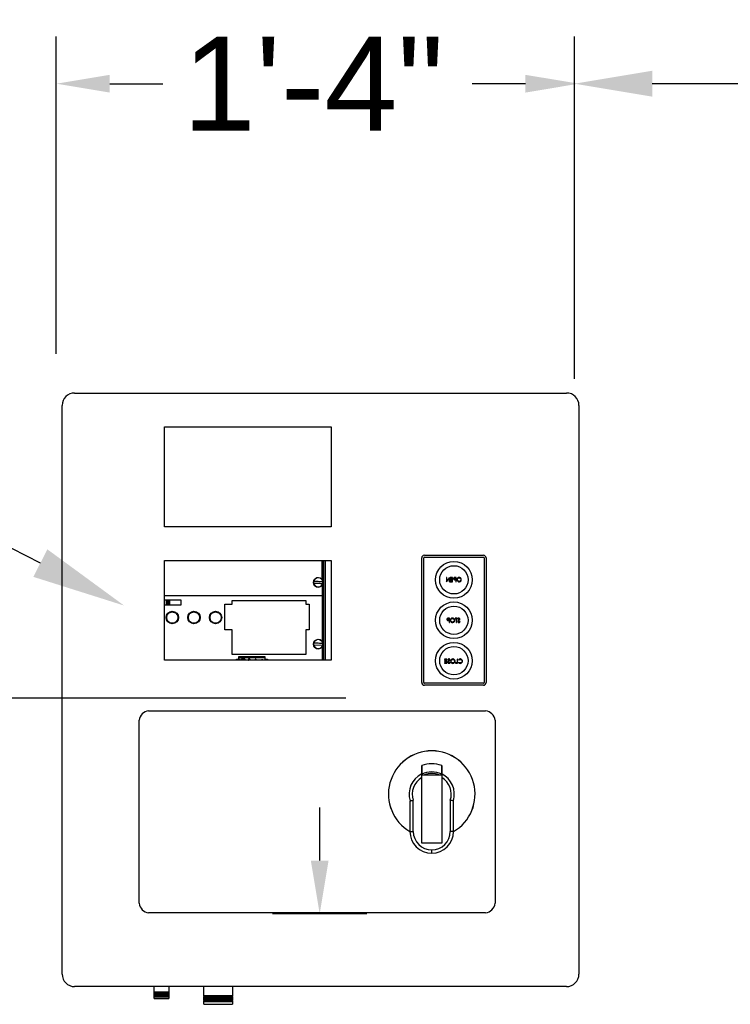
# Model space of a CAD drawing. Header units: inches. Extents: x 170 to 312, y 215 to 248.
# Tile 298 of 410: x 249.485 to 250.195, y 241.81 to 242.793. Entities that reach past the tile are written whole.
import ezdxf
from ezdxf import colors
from ezdxf.entities.mleader import LeaderData, LeaderLine
from ezdxf.math import Vec2, Vec3

# ---------------------------------------------------------------- set-up
doc = ezdxf.new("R2010")
doc.units = ezdxf.units.IN
doc.header["$LTSCALE"] = 0.25
doc.header["$MEASUREMENT"] = 0
doc.layers.add('ANNOTATIONS', color=1, linetype='Continuous')
doc.layers.add('MOTOR LH', color=7, linetype='Continuous')
doc.styles.add('ARIAL', font='arial.ttf', dxfattribs={"height": 0.09375})

msp = doc.modelspace()

# ---------------------------------------------------------------- linework, layer by layer
at = {"layer": 'ANNOTATIONS'}
for p, q in [((249.52185, 242.45977), (249.52185, 242.77646)), ((250.0391, 242.43465), (250.0391, 242.77646)), ((249.57529, 242.72933), (249.62843, 242.72933)), ((249.99019, 242.72933), (249.93705, 242.72933)), ((250.34881, 242.72933), (250.11677, 242.72933)), ((249.811, 242.11613), (248.76005, 242.11613)), ((249.78484, 241.95387), (249.78484, 242.00701)), ((249.83198, 241.90073), (249.73771, 241.90073))]:
    msp.add_line(p, q, dxfattribs=at)
for points in [[(249.57529, 242.73818), (249.57529, 242.72047), (249.52215, 242.72933)], [(249.99019, 242.73818), (249.99019, 242.72047), (250.04333, 242.72933)], [(250.11677, 242.71638), (250.11677, 242.74227), (250.0391, 242.72933)], [(249.7937, 241.95387), (249.77599, 241.95387), (249.78484, 241.90073)]]:
    msp.add_solid(points, dxfattribs=at)
at = {"layer": 'MOTOR LH'}
for p, q in [((249.54022, 242.42059), (250.03115, 242.42059)), ((249.52774, 241.84052), (249.52774, 242.40811)), ((250.04363, 242.40811), (250.04363, 241.84052)), ((249.6298, 242.28707), (249.6298, 242.38688)), ((249.6298, 242.38688), (249.79616, 242.38688)), ((249.79616, 242.38688), (249.79616, 242.28707)), ((249.79616, 242.28707), (249.6298, 242.28707)), ((249.6298, 242.15379), (249.6298, 242.25335)), ((249.6298, 242.25335), (249.79616, 242.25335)), ((249.78731, 242.2343), (249.78731, 242.25335)), ((249.78737, 242.25335), (249.78737, 242.2342)), ((249.78803, 242.23278), (249.78803, 242.25335)), ((249.78842, 242.15379), (249.78842, 242.25335)), ((249.78881, 242.15379), (249.78881, 242.25335)), ((249.79065, 242.15379), (249.79065, 242.25335)), ((249.79616, 242.25335), (249.79616, 242.15379)), ((249.88668, 242.13151), (249.88668, 242.25595)), ((249.88867, 242.13151), (249.88867, 242.25595)), ((249.8893, 242.25857), (249.94824, 242.25857)), ((249.8893, 242.25658), (249.94824, 242.25658)), ((249.94887, 242.25595), (249.94887, 242.13151)), ((249.95086, 242.25595), (249.95086, 242.13151)), ((249.91127, 242.2364), (249.91127, 242.23224)), ((249.91164, 242.2364), (249.91127, 242.2364)), ((249.91127, 242.23224), (249.91135, 242.23224)), ((249.91135, 242.23224), (249.91409, 242.2355)), ((249.91164, 242.23312), (249.91164, 242.2364)), ((249.91439, 242.2364), (249.91164, 242.23312)), ((249.91409, 242.2355), (249.91409, 242.23224)), ((249.91409, 242.23224), (249.91447, 242.23224)), ((249.91447, 242.2364), (249.91439, 242.2364)), ((249.91447, 242.23224), (249.91447, 242.2364)), ((249.91521, 242.2364), (249.91521, 242.23597)), ((249.91756, 242.2364), (249.91521, 242.2364)), ((249.91521, 242.23597), (249.91719, 242.23597)), ((249.91521, 242.23469), (249.91521, 242.23426)), ((249.91719, 242.23469), (249.91521, 242.23469)), ((249.91521, 242.23426), (249.91719, 242.23426)), ((249.91521, 242.23266), (249.91521, 242.23224)), ((249.91719, 242.23266), (249.91521, 242.23266)), ((249.91521, 242.23224), (249.91756, 242.23224)), ((249.91719, 242.23597), (249.91719, 242.23469)), ((249.91719, 242.23426), (249.91719, 242.23266)), ((249.91756, 242.23224), (249.91756, 242.2364)), ((249.91984, 242.23597), (249.9206, 242.23597)), ((249.9206, 242.23458), (249.91987, 242.23457)), ((249.92097, 242.2364), (249.92016, 242.2364)), ((249.9203, 242.23416), (249.9206, 242.23416)), ((249.9206, 242.23597), (249.9206, 242.23458)), ((249.9206, 242.23416), (249.9206, 242.23224)), ((249.9206, 242.23224), (249.92097, 242.23224)), ((249.92097, 242.23224), (249.92097, 242.2364)), ((249.78731, 242.2287), (249.78731, 242.17273)), ((249.78737, 242.2288), (249.78737, 242.17264)), ((249.78803, 242.17122), (249.78803, 242.23021)), ((249.6298, 242.2184), (249.78731, 242.2184)), ((249.6298, 242.21408), (249.64632, 242.21408)), ((249.63169, 242.21408), (249.63169, 242.20884)), ((249.63221, 242.21408), (249.63221, 242.20884)), ((249.63318, 242.20884), (249.63318, 242.21408)), ((249.63334, 242.21408), (249.63334, 242.20884)), ((249.63371, 242.20884), (249.63371, 242.21408)), ((249.63386, 242.21408), (249.63386, 242.20884)), ((249.63483, 242.20884), (249.63483, 242.21408)), ((249.63535, 242.20884), (249.63535, 242.21408)), ((249.64632, 242.21408), (249.64632, 242.20884)), ((249.69758, 242.21334), (249.77093, 242.21334)), ((249.69758, 242.20989), (249.69758, 242.21334)), ((249.77093, 242.21334), (249.77093, 242.20989)), ((249.64632, 242.20884), (249.6298, 242.20884)), ((249.69002, 242.18434), (249.69002, 242.20989)), ((249.69002, 242.20989), (249.69758, 242.20989)), ((249.77093, 242.20989), (249.77431, 242.20989)), ((249.77431, 242.20989), (249.77431, 242.18434)), ((249.9132, 242.19533), (249.91396, 242.19533)), ((249.91396, 242.19394), (249.91323, 242.19394)), ((249.91433, 242.19576), (249.91352, 242.19576)), ((249.91366, 242.19352), (249.91396, 242.19352)), ((249.91396, 242.19533), (249.91396, 242.19394)), ((249.91396, 242.19352), (249.91396, 242.1916)), ((249.91433, 242.1916), (249.91433, 242.19576)), ((249.91998, 242.19576), (249.91998, 242.19533)), ((249.92217, 242.19576), (249.91998, 242.19576)), ((249.91998, 242.19533), (249.92089, 242.19533)), ((249.92089, 242.19533), (249.92089, 242.1916)), ((249.92126, 242.19533), (249.92217, 242.19533)), ((249.92126, 242.1916), (249.92126, 242.19533)), ((249.92217, 242.19533), (249.92217, 242.19576)), ((249.9226, 242.19516), (249.92293, 242.1949)), ((249.69758, 242.18434), (249.69002, 242.18434)), ((249.69758, 242.15964), (249.69758, 242.18434)), ((249.77431, 242.18434), (249.77093, 242.18434)), ((249.77093, 242.18434), (249.77093, 242.15964)), ((249.91396, 242.1916), (249.91433, 242.1916)), ((249.92089, 242.1916), (249.92126, 242.1916)), ((249.925, 242.1924), (249.92464, 242.19261)), ((249.77875, 242.16936), (249.78793, 242.16891)), ((249.78731, 242.16713), (249.78731, 242.15379)), ((249.78737, 242.16723), (249.78737, 242.15379)), ((249.78803, 242.15379), (249.78803, 242.16865)), ((249.79616, 242.15379), (249.6298, 242.15379)), ((249.77093, 242.15964), (249.69758, 242.15964)), ((249.77093, 242.15964), (249.69758, 242.15964)), ((249.70183, 242.15487), (249.70382, 242.15487)), ((249.70183, 242.15379), (249.70183, 242.15487)), ((249.70382, 242.15723), (249.70382, 242.15379)), ((249.73044, 242.15723), (249.70382, 242.15723)), ((249.70382, 242.15699), (249.73044, 242.15699)), ((249.70382, 242.1566), (249.73044, 242.1566)), ((249.70416, 242.15539), (249.70483, 242.15379)), ((249.70446, 242.15539), (249.70416, 242.15539)), ((249.70513, 242.15379), (249.70446, 242.15539)), ((249.70511, 242.15723), (249.70511, 242.15749)), ((249.70511, 242.15749), (249.72934, 242.15749)), ((249.70654, 242.15539), (249.70587, 242.15379)), ((249.70617, 242.15379), (249.70684, 242.15539)), ((249.70684, 242.15539), (249.70654, 242.15539)), ((249.71458, 242.15507), (249.71496, 242.15507)), ((249.71524, 242.15539), (249.71463, 242.15539)), ((249.71496, 242.15407), (249.71477, 242.15407)), ((249.71496, 242.15507), (249.71496, 242.15407)), ((249.71524, 242.15379), (249.71524, 242.15539)), ((249.72084, 242.15539), (249.7201, 242.15379)), ((249.72041, 242.15379), (249.72086, 242.15478)), ((249.72088, 242.15539), (249.72084, 242.15539)), ((249.72086, 242.15478), (249.72133, 242.15379)), ((249.72163, 242.15379), (249.72088, 242.15539)), ((249.72639, 242.15395), (249.72639, 242.15379)), ((249.72731, 242.15395), (249.72639, 242.15395)), ((249.72731, 242.15487), (249.72731, 242.15395)), ((249.72759, 242.15487), (249.72731, 242.15487)), ((249.72759, 242.15395), (249.72759, 242.15487)), ((249.72851, 242.15395), (249.72759, 242.15395)), ((249.72851, 242.15379), (249.72851, 242.15395)), ((249.72934, 242.15749), (249.72934, 242.15723)), ((249.73044, 242.15379), (249.73044, 242.15723)), ((249.73044, 242.15487), (249.73262, 242.15487)), ((249.73262, 242.15487), (249.73262, 242.15379)), ((249.7334, 242.15964), (249.7334, 242.15964)), ((249.73406, 242.15964), (249.73406, 242.15964)), ((249.7393, 242.15964), (249.7393, 242.15964)), ((249.73995, 242.15964), (249.73995, 242.15964)), ((249.76649, 242.15964), (249.76649, 242.15964)), ((249.767, 242.15964), (249.767, 242.15964)), ((249.76797, 242.15964), (249.76797, 242.15964)), ((249.76813, 242.15964), (249.76813, 242.15964)), ((249.7685, 242.15964), (249.7685, 242.15964)), ((249.76865, 242.15964), (249.76865, 242.15964)), ((249.76962, 242.15964), (249.76962, 242.15964)), ((249.77014, 242.15964), (249.77014, 242.15964)), ((249.90951, 242.15502), (249.90951, 242.15459)), ((249.91185, 242.15502), (249.90951, 242.15502)), ((249.90951, 242.15459), (249.91148, 242.15459)), ((249.91148, 242.15459), (249.91148, 242.15331)), ((249.91185, 242.15086), (249.91185, 242.15502)), ((249.91276, 242.15442), (249.9131, 242.15416)), ((249.92204, 242.15502), (249.92204, 242.15128)), ((249.92241, 242.15502), (249.92204, 242.15502)), ((249.92241, 242.15086), (249.92241, 242.15502)), ((249.92326, 242.15425), (249.92359, 242.154)), ((249.90951, 242.15331), (249.90951, 242.15288)), ((249.91148, 242.15331), (249.90951, 242.15331)), ((249.90951, 242.15288), (249.91148, 242.15288)), ((249.90951, 242.15128), (249.90951, 242.15086)), ((249.91148, 242.15128), (249.90951, 242.15128)), ((249.90951, 242.15086), (249.91185, 242.15086)), ((249.91148, 242.15288), (249.91148, 242.15128)), ((249.91516, 242.15166), (249.91481, 242.15187)), ((249.92044, 242.15128), (249.92044, 242.15086)), ((249.92204, 242.15128), (249.92044, 242.15128)), ((249.92044, 242.15086), (249.92241, 242.15086)), ((249.92359, 242.15187), (249.92326, 242.15162)), ((249.94824, 242.13089), (249.8893, 242.13089)), ((249.94824, 242.12889), (249.8893, 242.12889)), ((249.61403, 242.10335), (249.95042, 242.10335)), ((249.60455, 241.9112), (249.60455, 242.09387)), ((249.9599, 242.09387), (249.9599, 241.9112)), ((249.88669, 241.97121), (249.88669, 242.03952)), ((249.88669, 242.03952), (249.90666, 242.03952)), ((249.90666, 242.03952), (249.90666, 241.97121)), ((249.87491, 242.01281), (249.87491, 241.983)), ((249.87824, 241.983), (249.87824, 242.01402)), ((249.91513, 242.01402), (249.91513, 241.983)), ((249.91845, 241.983), (249.91845, 242.01281)), ((249.87491, 241.983), (249.87824, 241.983)), ((249.91845, 241.983), (249.91513, 241.983)), ((249.90666, 241.97121), (249.88669, 241.97121)), ((249.89667, 241.96122), (249.89668, 241.96455)), ((249.95042, 241.90172), (249.61403, 241.90172)), ((250.03115, 241.82804), (249.54022, 241.82804)), ((249.61944, 241.82238), (249.61977, 241.82258)), ((249.61977, 241.82219), (249.61944, 241.82238)), ((249.63474, 241.82238), (249.61944, 241.82238)), ((249.61944, 241.82172), (249.61977, 241.82191)), ((249.61977, 241.82153), (249.61944, 241.82172)), ((249.63474, 241.82172), (249.61944, 241.82172)), ((249.61944, 241.82105), (249.61977, 241.82125)), ((249.61977, 241.82086), (249.61944, 241.82105)), ((249.63474, 241.82105), (249.61944, 241.82105)), ((249.61944, 241.82039), (249.61977, 241.82058)), ((249.61977, 241.8202), (249.61944, 241.82039)), ((249.63474, 241.82039), (249.61944, 241.82039)), ((249.61944, 241.81972), (249.61977, 241.81991)), ((249.61977, 241.81953), (249.61944, 241.81972)), ((249.63474, 241.81972), (249.61944, 241.81972)), ((249.61944, 241.81906), (249.61977, 241.81925)), ((249.61977, 241.82258), (249.61977, 241.82804)), ((249.63441, 241.82258), (249.61977, 241.82258)), ((249.61977, 241.82191), (249.61977, 241.82219)), ((249.63441, 241.82219), (249.61977, 241.82219)), ((249.63441, 241.82191), (249.61977, 241.82191)), ((249.61977, 241.82125), (249.61977, 241.82153)), ((249.63441, 241.82153), (249.61977, 241.82153)), ((249.63441, 241.82125), (249.61977, 241.82125)), ((249.61977, 241.82058), (249.61977, 241.82086)), ((249.63441, 241.82086), (249.61977, 241.82086)), ((249.63441, 241.82058), (249.61977, 241.82058)), ((249.61977, 241.81991), (249.61977, 241.8202)), ((249.63441, 241.8202), (249.61977, 241.8202)), ((249.63441, 241.81991), (249.61977, 241.81991)), ((249.61977, 241.81925), (249.61977, 241.81953)), ((249.63441, 241.81953), (249.61977, 241.81953)), ((249.63441, 241.81925), (249.61977, 241.81925)), ((249.63441, 241.82804), (249.63441, 241.82258)), ((249.63441, 241.82258), (249.63474, 241.82238)), ((249.63474, 241.82238), (249.63441, 241.82219)), ((249.63441, 241.82219), (249.63441, 241.82191)), ((249.63441, 241.82191), (249.63474, 241.82172)), ((249.63474, 241.82172), (249.63441, 241.82153)), ((249.63441, 241.82153), (249.63441, 241.82125)), ((249.63441, 241.82125), (249.63474, 241.82105)), ((249.63474, 241.82105), (249.63441, 241.82086)), ((249.63441, 241.82086), (249.63441, 241.82058)), ((249.63441, 241.82058), (249.63474, 241.82039)), ((249.63474, 241.82039), (249.63441, 241.8202)), ((249.63441, 241.8202), (249.63441, 241.81991)), ((249.63441, 241.81991), (249.63474, 241.81972)), ((249.63474, 241.81972), (249.63441, 241.81953)), ((249.63441, 241.81953), (249.63441, 241.81925)), ((249.63441, 241.81925), (249.63474, 241.81906)), ((249.66911, 241.81892), (249.66911, 241.82804)), ((249.69773, 241.82804), (249.69773, 241.81892)), ((249.61977, 241.81886), (249.61944, 241.81906)), ((249.63474, 241.81906), (249.61944, 241.81906)), ((249.61944, 241.81839), (249.61977, 241.81858)), ((249.61977, 241.8182), (249.61944, 241.81839)), ((249.63474, 241.81839), (249.61944, 241.81839)), ((249.61944, 241.81773), (249.61977, 241.81792)), ((249.61977, 241.81753), (249.61944, 241.81773)), ((249.63474, 241.81773), (249.61944, 241.81773)), ((249.61977, 241.81858), (249.61977, 241.81886)), ((249.63441, 241.81886), (249.61977, 241.81886)), ((249.63441, 241.81858), (249.61977, 241.81858)), ((249.61977, 241.81792), (249.61977, 241.8182)), ((249.63441, 241.8182), (249.61977, 241.8182)), ((249.63441, 241.81792), (249.61977, 241.81792)), ((249.61977, 241.81606), (249.61977, 241.81753)), ((249.63441, 241.81753), (249.61977, 241.81753)), ((249.61977, 241.81606), (249.63441, 241.81606)), ((249.63474, 241.81906), (249.63441, 241.81886)), ((249.63441, 241.81886), (249.63441, 241.81858)), ((249.63441, 241.81858), (249.63474, 241.81839)), ((249.63474, 241.81839), (249.63441, 241.8182)), ((249.63441, 241.8182), (249.63441, 241.81792)), ((249.63441, 241.81792), (249.63474, 241.81773)), ((249.63474, 241.81773), (249.63441, 241.81753)), ((249.63441, 241.81753), (249.63441, 241.81606)), ((249.66878, 241.81872), (249.66911, 241.81892)), ((249.66911, 241.81853), (249.66878, 241.81872)), ((249.69806, 241.81872), (249.66878, 241.81872)), ((249.66878, 241.81789), (249.66911, 241.81808)), ((249.66911, 241.8177), (249.66878, 241.81789)), ((249.69806, 241.81789), (249.66878, 241.81789)), ((249.66878, 241.81706), (249.66911, 241.81725)), ((249.66911, 241.81687), (249.66878, 241.81706)), ((249.69806, 241.81706), (249.66878, 241.81706)), ((249.66878, 241.81623), (249.66911, 241.81642)), ((249.66911, 241.81604), (249.66878, 241.81623)), ((249.69806, 241.81623), (249.66878, 241.81623)), ((249.66878, 241.8154), (249.66911, 241.81559)), ((249.66911, 241.8152), (249.66878, 241.8154)), ((249.69806, 241.8154), (249.66878, 241.8154)), ((249.66878, 241.81457), (249.66911, 241.81476)), ((249.66911, 241.81437), (249.66878, 241.81457)), ((249.69806, 241.81457), (249.66878, 241.81457)), ((249.66878, 241.81373), (249.66911, 241.81393)), ((249.66911, 241.81354), (249.66878, 241.81373)), ((249.69806, 241.81373), (249.66878, 241.81373)), ((249.66878, 241.8129), (249.66911, 241.81309)), ((249.66911, 241.81271), (249.66878, 241.8129)), ((249.69806, 241.8129), (249.66878, 241.8129)), ((249.66911, 241.81892), (249.69773, 241.81892)), ((249.66911, 241.81808), (249.66911, 241.81853)), ((249.69773, 241.81853), (249.66911, 241.81853)), ((249.66911, 241.81808), (249.69773, 241.81808)), ((249.66911, 241.81725), (249.66911, 241.8177)), ((249.69773, 241.8177), (249.66911, 241.8177)), ((249.66911, 241.81725), (249.69773, 241.81725)), ((249.66911, 241.81642), (249.66911, 241.81687)), ((249.69773, 241.81687), (249.66911, 241.81687)), ((249.66911, 241.81642), (249.69773, 241.81642)), ((249.66911, 241.81559), (249.66911, 241.81604)), ((249.69773, 241.81604), (249.66911, 241.81604)), ((249.66911, 241.81559), (249.69773, 241.81559)), ((249.66911, 241.81476), (249.66911, 241.8152)), ((249.69773, 241.8152), (249.66911, 241.8152)), ((249.66911, 241.81476), (249.69773, 241.81476)), ((249.66911, 241.81393), (249.66911, 241.81437)), ((249.69773, 241.81437), (249.66911, 241.81437)), ((249.66911, 241.81393), (249.69773, 241.81393)), ((249.66911, 241.81309), (249.66911, 241.81354)), ((249.69773, 241.81354), (249.66911, 241.81354)), ((249.66911, 241.81309), (249.69773, 241.81309)), ((249.66911, 241.81041), (249.66911, 241.81271)), ((249.69773, 241.81271), (249.66911, 241.81271)), ((249.66911, 241.81041), (249.69773, 241.81041)), ((249.69773, 241.81892), (249.69806, 241.81872)), ((249.69806, 241.81872), (249.69773, 241.81853)), ((249.69773, 241.81853), (249.69773, 241.81808)), ((249.69773, 241.81808), (249.69806, 241.81789)), ((249.69806, 241.81789), (249.69773, 241.8177)), ((249.69773, 241.8177), (249.69773, 241.81725)), ((249.69773, 241.81725), (249.69806, 241.81706)), ((249.69806, 241.81706), (249.69773, 241.81687)), ((249.69773, 241.81687), (249.69773, 241.81642)), ((249.69773, 241.81642), (249.69806, 241.81623)), ((249.69806, 241.81623), (249.69773, 241.81604)), ((249.69773, 241.81604), (249.69773, 241.81559)), ((249.69773, 241.81559), (249.69806, 241.8154)), ((249.69806, 241.8154), (249.69773, 241.8152)), ((249.69773, 241.8152), (249.69773, 241.81476)), ((249.69773, 241.81476), (249.69806, 241.81457)), ((249.69806, 241.81457), (249.69773, 241.81437)), ((249.69773, 241.81437), (249.69773, 241.81393)), ((249.69773, 241.81393), (249.69806, 241.81373)), ((249.69806, 241.81373), (249.69773, 241.81354)), ((249.69773, 241.81354), (249.69773, 241.81309)), ((249.69773, 241.81309), (249.69806, 241.8129)), ((249.69806, 241.8129), (249.69773, 241.81271)), ((249.69773, 241.81271), (249.69773, 241.81041))]:
    msp.add_line(p, q, dxfattribs=at)
at = {"layer": 'MOTOR LH', "flags": 128}
for points in [[(249.78801, 242.23207), (249.78691, 242.23213), (249.78577, 242.23218), (249.7846, 242.23224), (249.78342, 242.2323), (249.78223, 242.23235), (249.78106, 242.23241), (249.77992, 242.23247), (249.77883, 242.23252)], [(249.77875, 242.23092), (249.77985, 242.23087), (249.78099, 242.23082), (249.78216, 242.23076), (249.78334, 242.2307), (249.78452, 242.23064), (249.78569, 242.23059), (249.78683, 242.23053), (249.78793, 242.23048)], [(249.78801, 242.17051), (249.78691, 242.17056), (249.78577, 242.17062), (249.7846, 242.17067), (249.78342, 242.17073), (249.78223, 242.17079), (249.78106, 242.17084), (249.77992, 242.1709), (249.77883, 242.17095)]]:
    msp.add_lwpolyline(points, dxfattribs=at)
at = {"layer": 'MOTOR LH'}
for centre, radius in [((249.91877, 242.2341), 0.0183), ((249.91877, 242.2341), 0.01414), ((249.78338, 242.2315), 0.00482), ((249.63771, 242.19646), 0.00622), ((249.65933, 242.19646), 0.00622), ((249.68094, 242.19646), 0.00622), ((249.91877, 242.19373), 0.0183), ((249.91877, 242.19373), 0.01414), ((249.78338, 242.16993), 0.00482), ((249.91877, 242.15337), 0.0183), ((249.91877, 242.15337), 0.01414)]:
    msp.add_circle(centre, radius, dxfattribs=at)
for centre, radius, start, end in [((249.54022, 242.40811), 0.01248, 90, 180), ((250.03115, 242.40811), 0.01248, 0, 90), ((249.8893, 242.25595), 0.00262, 90, 180), ((249.8893, 242.25595), 0.000624, 90, 180), ((249.94824, 242.25595), 0.00262, 0, 90), ((249.94824, 242.25595), 0.000624, 0, 90), ((249.78338, 242.2315), 0.00473, 167.49357, 186.95106), ((249.78338, 242.2315), 0.00466, 7.07983, 167.36481), ((249.78338, 242.2315), 0.00473, 347.49357, 6.95106), ((249.78338, 242.2315), 0.00466, 187.07983, 347.36481), ((249.78338, 242.16993), 0.00466, 7.07983, 167.36481), ((249.78338, 242.16993), 0.00473, 167.49357, 186.95106), ((249.78338, 242.16993), 0.00466, 187.07983, 347.36481), ((249.78338, 242.16993), 0.00473, 347.49357, 6.95106), ((249.8893, 242.13151), 0.00262, 180, 270), ((249.8893, 242.13151), 0.000624, 180, 270), ((249.94824, 242.13151), 0.000624, 270, 0), ((249.94824, 242.13151), 0.00262, 270, 0), ((249.61553, 242.09237), 0.01108, 97.7581, 172.2419), ((249.94892, 242.09237), 0.01108, 7.7581, 82.2419), ((249.89668, 242.02017), 0.04323, 300.24247, 239.75749), ((249.89668, 242.02017), 0.04322, 300.24804, 239.75194), ((249.89668, 242.02017), 0.03025, 70.7446, 109.279), ((249.89668, 242.02017), 0.02257, 116.2649, 197.09777), ((249.89668, 242.02017), 0.01944, 120.90941, 198.43237), ((249.89668, 242.02017), 0.02217, 63.25995, 116.77409), ((249.89668, 242.02017), 0.02061, 69.85267, 110.14733), ((249.89668, 242.02017), 0.02257, 342.90223, 63.76839), ((249.89668, 242.02017), 0.01944, 341.56763, 59.13097), ((249.89668, 241.983), 0.02178, 180, 269.97432), ((249.89668, 241.983), 0.01845, 180, 269.97432), ((249.89667, 241.983), 0.02178, 270, 0), ((249.89667, 241.983), 0.01845, 270.00463, 0), ((249.61553, 241.9127), 0.01108, 187.7581, 262.2419), ((249.94892, 241.9127), 0.01108, 277.7581, 352.2419), ((249.54022, 241.84052), 0.01248, 180, 270), ((250.03115, 241.84052), 0.01248, 270, 0)]:
    msp.add_arc(centre, radius, start, end, dxfattribs=at)
for points, knots in [([(249.91921, 242.23633), (249.91908, 242.23629), (249.91883, 242.2362), (249.91857, 242.23591), (249.91843, 242.2356), (249.91842, 242.23539), (249.91841, 242.23528)], [0, 0, 0, 0, 0.279707, 0.559375, 0.779503, 1, 1, 1, 1]), ([(249.91841, 242.23528), (249.91842, 242.23514), (249.91844, 242.23487), (249.91865, 242.23454), (249.91894, 242.23432), (249.91914, 242.23426), (249.91924, 242.23422)], [0, 0, 0, 0, 0.2801, 0.559328, 0.779458, 1, 1, 1, 1]), ([(249.91879, 242.23528), (249.91881, 242.2354), (249.91883, 242.23558), (249.91899, 242.23576), (249.91928, 242.23598), (249.91959, 242.23597), (249.91984, 242.23597)], [0, 0, 0, 0, 0.248963, 0.37473, 0.500379, 1, 1, 1, 1]), ([(249.91987, 242.23457), (249.91962, 242.23457), (249.9193, 242.23457), (249.91899, 242.23478), (249.91883, 242.23497), (249.91881, 242.23516), (249.91879, 242.23528)], [0, 0, 0, 0, 0.499719, 0.625348, 0.751078, 1, 1, 1, 1]), ([(249.92016, 242.2364), (249.91998, 242.2364), (249.91966, 242.2364), (249.91935, 242.23635), (249.91921, 242.23633)], [0, 0, 0, 0, 0.560312, 1, 1, 1, 1]), ([(249.91924, 242.23422), (249.91944, 242.2342), (249.91979, 242.23416), (249.92015, 242.23416), (249.9203, 242.23416)], [0, 0, 0, 0, 0.559697, 1, 1, 1, 1]), ([(249.92404, 242.2365), (249.92371, 242.23647), (249.92306, 242.2364), (249.92233, 242.23581), (249.92189, 242.23508), (249.92185, 242.23457), (249.92183, 242.23432)], [0, 0, 0, 0, 0.279766, 0.559356, 0.77957, 1, 1, 1, 1]), ([(249.92183, 242.23432), (249.92186, 242.23399), (249.92194, 242.23335), (249.92253, 242.23263), (249.92325, 242.23219), (249.92375, 242.23215), (249.92401, 242.23213)], [0, 0, 0, 0, 0.279632, 0.559342, 0.779597, 1, 1, 1, 1]), ([(249.9222, 242.23432), (249.92223, 242.23458), (249.9223, 242.23511), (249.9228, 242.23568), (249.9234, 242.23601), (249.92381, 242.23606), (249.92402, 242.23608)], [0, 0, 0, 0, 0.279463, 0.558871, 0.779515, 1, 1, 1, 1]), ([(249.92402, 242.23256), (249.92376, 242.23259), (249.92323, 242.23265), (249.92262, 242.2331), (249.92226, 242.23369), (249.92222, 242.23411), (249.9222, 242.23432)], [0, 0, 0, 0, 0.279831, 0.559389, 0.77965, 1, 1, 1, 1]), ([(249.92401, 242.23213), (249.92433, 242.23217), (249.92497, 242.23224), (249.92569, 242.23282), (249.92613, 242.23354), (249.92618, 242.23404), (249.9262, 242.2343)], [0, 0, 0, 0, 0.279663, 0.559353, 0.779636, 1, 1, 1, 1]), ([(249.92402, 242.23608), (249.92428, 242.23604), (249.92481, 242.23597), (249.92541, 242.23551), (249.92577, 242.23492), (249.92581, 242.23451), (249.92583, 242.2343)], [0, 0, 0, 0, 0.279627, 0.559351, 0.779632, 1, 1, 1, 1]), ([(249.92583, 242.2343), (249.92579, 242.23404), (249.92573, 242.23351), (249.92523, 242.23295), (249.92464, 242.23261), (249.92423, 242.23257), (249.92402, 242.23256)], [0, 0, 0, 0, 0.279417, 0.559078, 0.779478, 1, 1, 1, 1]), ([(249.9262, 242.2343), (249.92616, 242.23462), (249.92608, 242.23526), (249.92551, 242.23599), (249.9248, 242.23643), (249.92429, 242.23648), (249.92404, 242.2365)], [0, 0, 0, 0, 0.279731, 0.559326, 0.77968, 1, 1, 1, 1]), ([(249.63215, 242.19646), (249.63222, 242.19576), (249.63233, 242.19468), (249.63303, 242.19338), (249.63375, 242.19249), (249.63464, 242.19177), (249.63593, 242.1911), (249.63771, 242.19076), (249.63949, 242.1911), (249.64079, 242.19177), (249.64168, 242.19249), (249.6424, 242.19338), (249.64307, 242.19468), (249.64341, 242.19646), (249.64307, 242.19824), (249.6424, 242.19953), (249.64168, 242.20042), (249.64079, 242.20115), (249.63949, 242.20182), (249.63771, 242.20216), (249.63593, 242.20182), (249.63464, 242.20115), (249.63375, 242.20042), (249.63303, 242.19953), (249.63233, 242.19824), (249.63222, 242.19716), (249.63215, 242.19646)], [0, 0, 0, 0, 0.059864, 0.09209, 0.125, 0.15791, 0.190135, 0.25, 0.309864, 0.34209, 0.375, 0.407909, 0.440136, 0.5, 0.559864, 0.59209, 0.624999, 0.657909, 0.690136, 0.75, 0.809864, 0.84209, 0.875, 0.90791, 0.940135, 1, 1, 1, 1]), ([(249.65376, 242.19646), (249.65383, 242.19576), (249.65395, 242.19468), (249.65464, 242.19338), (249.65536, 242.19249), (249.65625, 242.19177), (249.65755, 242.1911), (249.65933, 242.19076), (249.6611, 242.1911), (249.6624, 242.19177), (249.66329, 242.19249), (249.66401, 242.19338), (249.66469, 242.19468), (249.66503, 242.19646), (249.66469, 242.19824), (249.66401, 242.19953), (249.66329, 242.20042), (249.6624, 242.20115), (249.6611, 242.20182), (249.65933, 242.20216), (249.65755, 242.20182), (249.65625, 242.20115), (249.65536, 242.20042), (249.65464, 242.19953), (249.65395, 242.19824), (249.65383, 242.19716), (249.65376, 242.19646)], [0, 0, 0, 0, 0.059864, 0.09209, 0.125, 0.15791, 0.190136, 0.25, 0.309864, 0.34209, 0.375, 0.40791, 0.440135, 0.5, 0.559864, 0.59209, 0.625, 0.65791, 0.690136, 0.75, 0.809864, 0.84209, 0.875, 0.90791, 0.940135, 1, 1, 1, 1]), ([(249.67537, 242.19646), (249.67545, 242.19576), (249.67556, 242.19468), (249.67626, 242.19338), (249.67697, 242.19249), (249.67787, 242.19177), (249.67916, 242.1911), (249.68094, 242.19076), (249.68272, 242.1911), (249.68401, 242.19177), (249.6849, 242.19249), (249.68563, 242.19338), (249.6863, 242.19468), (249.68664, 242.19646), (249.6863, 242.19824), (249.68563, 242.19953), (249.6849, 242.20042), (249.68401, 242.20115), (249.68272, 242.20182), (249.68094, 242.20216), (249.67916, 242.20182), (249.67787, 242.20115), (249.67697, 242.20042), (249.67626, 242.19953), (249.67556, 242.19824), (249.67545, 242.19716), (249.67537, 242.19646)], [0, 0, 0, 0, 0.059864, 0.09209, 0.125, 0.157909, 0.190136, 0.25, 0.309864, 0.34209, 0.375, 0.40791, 0.440135, 0.5, 0.559864, 0.59209, 0.625, 0.65791, 0.690135, 0.75, 0.809864, 0.84209, 0.875, 0.90791, 0.940135, 1, 1, 1, 1]), ([(249.91257, 242.19569), (249.91244, 242.19565), (249.91219, 242.19556), (249.91193, 242.19528), (249.91179, 242.19496), (249.91178, 242.19475), (249.91177, 242.19464)], [0, 0, 0, 0, 0.2797041, 0.5593845, 0.7795145, 1, 1, 1, 1]), ([(249.91177, 242.19464), (249.91178, 242.1945), (249.9118, 242.19423), (249.91201, 242.1939), (249.91229, 242.19368), (249.9125, 242.19362), (249.9126, 242.19359)], [0, 0, 0, 0, 0.280099, 0.559325, 0.779463, 1, 1, 1, 1]), ([(249.91215, 242.19464), (249.91216, 242.19476), (249.91219, 242.19494), (249.91235, 242.19513), (249.91264, 242.19534), (249.91295, 242.19533), (249.9132, 242.19533)], [0, 0, 0, 0, 0.2489749, 0.3747309, 0.5003825, 1, 1, 1, 1]), ([(249.91323, 242.19394), (249.91298, 242.19393), (249.91266, 242.19393), (249.91235, 242.19414), (249.91219, 242.19433), (249.91216, 242.19452), (249.91215, 242.19464)], [0, 0, 0, 0, 0.499724, 0.625347, 0.751089, 1, 1, 1, 1]), ([(249.91352, 242.19576), (249.91334, 242.19576), (249.91302, 242.19576), (249.91271, 242.19571), (249.91257, 242.19569)], [0, 0, 0, 0, 0.560314, 1, 1, 1, 1]), ([(249.9126, 242.19359), (249.9128, 242.19356), (249.91315, 242.19352), (249.91351, 242.19352), (249.91366, 242.19352)], [0, 0, 0, 0, 0.559694, 1, 1, 1, 1]), ([(249.9174, 242.19586), (249.91707, 242.19583), (249.91642, 242.19576), (249.91569, 242.19517), (249.91525, 242.19445), (249.91521, 242.19394), (249.91519, 242.19368)], [0, 0, 0, 0, 0.279768, 0.559357, 0.77957, 1, 1, 1, 1]), ([(249.91519, 242.19368), (249.91522, 242.19336), (249.91529, 242.19271), (249.91589, 242.192), (249.9166, 242.19156), (249.91711, 242.19151), (249.91736, 242.19149)], [0, 0, 0, 0, 0.279627, 0.559342, 0.779597, 1, 1, 1, 1]), ([(249.91556, 242.19368), (249.91559, 242.19394), (249.91565, 242.19447), (249.91616, 242.19505), (249.91676, 242.19538), (249.91717, 242.19542), (249.91738, 242.19544)], [0, 0, 0, 0, 0.27947, 0.55887, 0.779518, 1, 1, 1, 1]), ([(249.91738, 242.19192), (249.91712, 242.19195), (249.91659, 242.19201), (249.91598, 242.19246), (249.91562, 242.19306), (249.91558, 242.19347), (249.91556, 242.19368)], [0, 0, 0, 0, 0.279829, 0.559387, 0.779656, 1, 1, 1, 1]), ([(249.91736, 242.19149), (249.91769, 242.19153), (249.91833, 242.1916), (249.91905, 242.19219), (249.91949, 242.1929), (249.91954, 242.19341), (249.91956, 242.19366)], [0, 0, 0, 0, 0.279664, 0.559354, 0.779636, 1, 1, 1, 1]), ([(249.91738, 242.19544), (249.91764, 242.1954), (249.91817, 242.19534), (249.91877, 242.19487), (249.91913, 242.19428), (249.91917, 242.19387), (249.91918, 242.19366)], [0, 0, 0, 0, 0.279626, 0.559346, 0.779627, 1, 1, 1, 1]), ([(249.91918, 242.19366), (249.91915, 242.1934), (249.91909, 242.19287), (249.91859, 242.19231), (249.918, 242.19197), (249.91759, 242.19194), (249.91738, 242.19192)], [0, 0, 0, 0, 0.279412, 0.559074, 0.779476, 1, 1, 1, 1]), ([(249.91956, 242.19366), (249.91952, 242.19398), (249.91944, 242.19462), (249.91887, 242.19535), (249.91815, 242.19579), (249.91765, 242.19584), (249.9174, 242.19586)], [0, 0, 0, 0, 0.279731, 0.559325, 0.779681, 1, 1, 1, 1]), ([(249.92352, 242.19396), (249.92326, 242.19377), (249.9229, 242.1935), (249.92259, 242.193), (249.92256, 242.19274), (249.92254, 242.19262)], [0, 0, 0, 0, 0.560115, 0.780279, 1, 1, 1, 1]), ([(249.9237, 242.19586), (249.92358, 242.19585), (249.92332, 242.19583), (249.92292, 242.19558), (249.92272, 242.19532), (249.9226, 242.19516)], [0, 0, 0, 0, 0.279751, 0.559499, 1, 1, 1, 1]), ([(249.92292, 242.19262), (249.92293, 242.19271), (249.92295, 242.19285), (249.92303, 242.19298), (249.92307, 242.19303)], [0, 0, 0, 0, 0.558992, 1, 1, 1, 1]), ([(249.92293, 242.1949), (249.92305, 242.19505), (249.92322, 242.19526), (249.92352, 242.19542), (249.92367, 242.19543), (249.92375, 242.19544)], [0, 0, 0, 0, 0.559818, 0.77985, 1, 1, 1, 1]), ([(249.92307, 242.19303), (249.92319, 242.19317), (249.92342, 242.19341), (249.9237, 242.19361), (249.92382, 242.19369)], [0, 0, 0, 0, 0.559492, 1, 1, 1, 1]), ([(249.92408, 242.19437), (249.92398, 242.19429), (249.9238, 242.19415), (249.92361, 242.19402), (249.92352, 242.19396)], [0, 0, 0, 0, 0.559909, 1, 1, 1, 1]), ([(249.92473, 242.19489), (249.92471, 242.19504), (249.92468, 242.19534), (249.92439, 242.19566), (249.92405, 242.19583), (249.92382, 242.19585), (249.9237, 242.19586)], [0, 0, 0, 0, 0.279549, 0.558796, 0.779376, 1, 1, 1, 1]), ([(249.92375, 242.19544), (249.92383, 242.19543), (249.924, 242.19542), (249.9242, 242.19529), (249.92434, 242.19511), (249.92435, 242.19498), (249.92436, 242.19491)], [0, 0, 0, 0, 0.280272, 0.55993, 0.779919, 1, 1, 1, 1]), ([(249.92382, 242.19369), (249.92395, 242.19379), (249.92419, 242.19396), (249.9244, 242.19417), (249.9245, 242.19426)], [0, 0, 0, 0, 0.560405, 1, 1, 1, 1]), ([(249.92436, 242.19491), (249.92435, 242.19485), (249.92434, 242.19474), (249.92425, 242.19455), (249.92415, 242.19444), (249.92408, 242.19437)], [0, 0, 0, 0, 0.2799479, 0.5597749, 1, 1, 1, 1]), ([(249.9245, 242.19426), (249.92457, 242.19437), (249.9247, 242.19456), (249.92472, 242.19479), (249.92473, 242.19489)], [0, 0, 0, 0, 0.559837, 1, 1, 1, 1]), ([(249.92254, 242.19262), (249.92257, 242.19245), (249.92261, 242.19211), (249.92295, 242.19174), (249.92333, 242.19152), (249.9236, 242.1915), (249.92373, 242.19149)], [0, 0, 0, 0, 0.279183, 0.559084, 0.779443, 1, 1, 1, 1]), ([(249.92373, 242.19192), (249.92362, 242.19193), (249.9234, 242.19195), (249.92312, 242.19212), (249.92295, 242.19236), (249.92293, 242.19254), (249.92292, 242.19262)], [0, 0, 0, 0, 0.280273, 0.560145, 0.780153, 1, 1, 1, 1]), ([(249.92464, 242.19261), (249.92452, 242.19242), (249.92435, 242.19216), (249.924, 242.19195), (249.92382, 242.19193), (249.92373, 242.19192)], [0, 0, 0, 0, 0.559324, 0.779784, 1, 1, 1, 1]), ([(249.92373, 242.19149), (249.92389, 242.19151), (249.92419, 242.19154), (249.92467, 242.19185), (249.92487, 242.19219), (249.925, 242.1924)], [0, 0, 0, 0, 0.279879, 0.559662, 1, 1, 1, 1]), ([(249.7089, 242.15547), (249.70865, 242.15544), (249.70817, 242.15539), (249.70762, 242.15495), (249.70729, 242.1544), (249.70726, 242.15402), (249.70724, 242.15383)], [0, 0, 0, 0, 0.279769, 0.55936, 0.779572, 1, 1, 1, 1]), ([(249.70752, 242.15383), (249.70754, 242.15403), (249.70759, 242.15442), (249.70797, 242.15485), (249.70842, 242.1551), (249.70873, 242.15513), (249.70889, 242.15515)], [0, 0, 0, 0, 0.279464, 0.55887, 0.779513, 1, 1, 1, 1]), ([(249.70889, 242.15515), (249.70908, 242.15512), (249.70948, 242.15507), (249.70993, 242.15472), (249.7102, 242.15428), (249.71022, 242.15397), (249.71024, 242.15381)], [0, 0, 0, 0, 0.2796249, 0.5593497, 0.7796275, 1, 1, 1, 1]), ([(249.71052, 242.15381), (249.71049, 242.15405), (249.71043, 242.15453), (249.71001, 242.15508), (249.70947, 242.15541), (249.70909, 242.15545), (249.7089, 242.15547)], [0, 0, 0, 0, 0.2797299, 0.5593269, 0.7796812, 1, 1, 1, 1]), ([(249.71463, 242.15539), (249.7145, 242.15538), (249.71423, 242.15538), (249.71388, 242.15522), (249.71367, 242.15493), (249.71365, 242.15472), (249.71364, 242.15461)], [0, 0, 0, 0, 0.281315, 0.559924, 0.779932, 1, 1, 1, 1]), ([(249.71364, 242.15461), (249.71364, 242.15454), (249.71365, 242.15439), (249.71376, 242.15414), (249.71391, 242.15402), (249.714, 242.15395)], [0, 0, 0, 0, 0.280868, 0.561518, 1, 1, 1, 1]), ([(249.714, 242.15395), (249.7139, 242.15392), (249.71379, 242.15388), (249.71371, 242.1538), (249.71371, 242.15379)], [0, 0, 0, 0, 0.904682, 1, 1, 1, 1]), ([(249.71392, 242.15461), (249.71393, 242.15468), (249.71394, 242.1548), (249.71404, 242.15492), (249.71423, 242.15505), (249.71442, 242.15506), (249.71458, 242.15507)], [0, 0, 0, 0, 0.249288, 0.374924, 0.500647, 1, 1, 1, 1]), ([(249.71477, 242.15407), (249.71457, 242.15407), (249.71433, 242.15407), (249.71409, 242.15423), (249.71399, 242.15433), (249.71393, 242.15446), (249.71392, 242.15456), (249.71392, 242.15461)], [0, 0, 0, 0, 0.498612, 0.62401, 0.749404, 0.874738, 1, 1, 1, 1]), ([(249.91387, 242.15512), (249.91374, 242.15511), (249.91348, 242.15509), (249.91308, 242.15484), (249.91288, 242.15458), (249.91276, 242.15442)], [0, 0, 0, 0, 0.279748, 0.559503, 1, 1, 1, 1]), ([(249.9131, 242.15416), (249.91321, 242.15431), (249.91338, 242.15452), (249.91369, 242.15468), (249.91383, 242.15469), (249.91391, 242.1547)], [0, 0, 0, 0, 0.559819, 0.77985, 1, 1, 1, 1]), ([(249.91424, 242.15363), (249.91414, 242.15355), (249.91396, 242.15341), (249.91377, 242.15328), (249.91369, 242.15322)], [0, 0, 0, 0, 0.559898, 1, 1, 1, 1]), ([(249.91489, 242.15415), (249.91487, 242.1543), (249.91484, 242.1546), (249.91455, 242.15492), (249.91421, 242.15509), (249.91398, 242.15511), (249.91387, 242.15512)], [0, 0, 0, 0, 0.279554, 0.558801, 0.779377, 1, 1, 1, 1]), ([(249.91391, 242.1547), (249.91399, 242.15469), (249.91416, 242.15468), (249.91436, 242.15455), (249.9145, 242.15437), (249.91451, 242.15424), (249.91452, 242.15417)], [0, 0, 0, 0, 0.280276, 0.559933, 0.779921, 1, 1, 1, 1]), ([(249.91398, 242.15295), (249.91411, 242.15305), (249.91436, 242.15322), (249.91457, 242.15343), (249.91466, 242.15352)], [0, 0, 0, 0, 0.560415, 1, 1, 1, 1]), ([(249.91452, 242.15417), (249.91451, 242.15411), (249.9145, 242.154), (249.91441, 242.1538), (249.91431, 242.1537), (249.91424, 242.15363)], [0, 0, 0, 0, 0.279943, 0.559777, 1, 1, 1, 1]), ([(249.91466, 242.15352), (249.91473, 242.15363), (249.91486, 242.15382), (249.91488, 242.15405), (249.91489, 242.15415)], [0, 0, 0, 0, 0.559845, 1, 1, 1, 1]), ([(249.9178, 242.15512), (249.91747, 242.15509), (249.91682, 242.15502), (249.91609, 242.15443), (249.91565, 242.15371), (249.91561, 242.15319), (249.91558, 242.15294)], [0, 0, 0, 0, 0.279767, 0.559358, 0.779572, 1, 1, 1, 1]), ([(249.91596, 242.15294), (249.91599, 242.1532), (249.91605, 242.15373), (249.91656, 242.1543), (249.91716, 242.15464), (249.91757, 242.15468), (249.91778, 242.1547)], [0, 0, 0, 0, 0.27947, 0.558871, 0.779516, 1, 1, 1, 1]), ([(249.91778, 242.1547), (249.91804, 242.15466), (249.91857, 242.15459), (249.91917, 242.15413), (249.91953, 242.15354), (249.91957, 242.15313), (249.91958, 242.15292)], [0, 0, 0, 0, 0.279628, 0.55935, 0.779632, 1, 1, 1, 1]), ([(249.91996, 242.15292), (249.91992, 242.15324), (249.91984, 242.15388), (249.91927, 242.15461), (249.91855, 242.15505), (249.91805, 242.1551), (249.9178, 242.15512)], [0, 0, 0, 0, 0.27973, 0.559327, 0.77968, 1, 1, 1, 1]), ([(249.92508, 242.15512), (249.92468, 242.15508), (249.92396, 242.155), (249.92348, 242.15448), (249.92326, 242.15425)], [0, 0, 0, 0, 0.5595149, 1, 1, 1, 1]), ([(249.92359, 242.154), (249.92383, 242.15423), (249.92426, 242.15463), (249.92484, 242.15468), (249.9251, 242.1547)], [0, 0, 0, 0, 0.558427, 1, 1, 1, 1]), ([(249.92732, 242.15296), (249.92728, 242.15329), (249.9272, 242.15394), (249.92659, 242.15465), (249.92585, 242.15507), (249.92533, 242.1551), (249.92508, 242.15512)], [0, 0, 0, 0, 0.2795135, 0.5590797, 0.7793734, 1, 1, 1, 1]), ([(249.9251, 242.1547), (249.92537, 242.15467), (249.9259, 242.15461), (249.92652, 242.15415), (249.92689, 242.15356), (249.92692, 242.15314), (249.92694, 242.15293)], [0, 0, 0, 0, 0.2798556, 0.5595178, 0.779687, 1, 1, 1, 1]), ([(249.91369, 242.15322), (249.91342, 242.15303), (249.91306, 242.15276), (249.91275, 242.15226), (249.91272, 242.152), (249.91271, 242.15188)], [0, 0, 0, 0, 0.560115, 0.780284, 1, 1, 1, 1]), ([(249.91271, 242.15188), (249.91273, 242.15171), (249.91278, 242.15137), (249.91311, 242.151), (249.91349, 242.15078), (249.91376, 242.15076), (249.91389, 242.15075)], [0, 0, 0, 0, 0.279184, 0.559085, 0.779447, 1, 1, 1, 1]), ([(249.91308, 242.15188), (249.91309, 242.15197), (249.91311, 242.15211), (249.91319, 242.15224), (249.91323, 242.15229)], [0, 0, 0, 0, 0.55898, 1, 1, 1, 1]), ([(249.91389, 242.15118), (249.91378, 242.15119), (249.91356, 242.15121), (249.91329, 242.15138), (249.91311, 242.15162), (249.91309, 242.15179), (249.91308, 242.15188)], [0, 0, 0, 0, 0.280277, 0.560146, 0.780152, 1, 1, 1, 1]), ([(249.91323, 242.15229), (249.91336, 242.15243), (249.91359, 242.15267), (249.91386, 242.15287), (249.91398, 242.15295)], [0, 0, 0, 0, 0.559494, 1, 1, 1, 1]), ([(249.91481, 242.15187), (249.91468, 242.15168), (249.91451, 242.15142), (249.91416, 242.15121), (249.91398, 242.15119), (249.91389, 242.15118)], [0, 0, 0, 0, 0.559319, 0.779781, 1, 1, 1, 1]), ([(249.91389, 242.15075), (249.91405, 242.15077), (249.91436, 242.1508), (249.91483, 242.15111), (249.91503, 242.15145), (249.91516, 242.15166)], [0, 0, 0, 0, 0.27988, 0.559666, 1, 1, 1, 1]), ([(249.91558, 242.15294), (249.91562, 242.15262), (249.91569, 242.15197), (249.91629, 242.15126), (249.917, 242.15082), (249.91751, 242.15077), (249.91776, 242.15075)], [0, 0, 0, 0, 0.279631, 0.559344, 0.779598, 1, 1, 1, 1]), ([(249.91778, 242.15118), (249.91752, 242.15121), (249.91699, 242.15127), (249.91638, 242.15172), (249.91602, 242.15232), (249.91598, 242.15273), (249.91596, 242.15294)], [0, 0, 0, 0, 0.279829, 0.559387, 0.779653, 1, 1, 1, 1]), ([(249.91776, 242.15075), (249.91809, 242.15079), (249.91873, 242.15086), (249.91945, 242.15145), (249.91989, 242.15216), (249.91993, 242.15267), (249.91996, 242.15292)], [0, 0, 0, 0, 0.279664, 0.559353, 0.779636, 1, 1, 1, 1]), ([(249.91958, 242.15292), (249.91955, 242.15266), (249.91949, 242.15213), (249.91899, 242.15157), (249.9184, 242.15123), (249.91799, 242.15119), (249.91778, 242.15118)], [0, 0, 0, 0, 0.279417, 0.559078, 0.779477, 1, 1, 1, 1]), ([(249.92326, 242.15162), (249.92339, 242.15148), (249.92365, 242.15118), (249.92426, 242.15083), (249.92477, 242.15078), (249.92507, 242.15075)], [0, 0, 0, 0, 0.280411, 0.560795, 1, 1, 1, 1]), ([(249.92508, 242.15118), (249.92475, 242.15122), (249.92418, 242.15129), (249.92377, 242.15169), (249.92359, 242.15187)], [0, 0, 0, 0, 0.558773, 1, 1, 1, 1]), ([(249.92507, 242.15075), (249.92544, 242.15078), (249.9261, 242.15084), (249.92658, 242.15128), (249.92679, 242.15148)], [0, 0, 0, 0, 0.559804, 1, 1, 1, 1]), ([(249.92694, 242.15293), (249.92691, 242.15266), (249.92685, 242.15213), (249.92633, 242.15155), (249.92571, 242.15122), (249.92529, 242.15119), (249.92508, 242.15118)], [0, 0, 0, 0, 0.279434, 0.558922, 0.779283, 1, 1, 1, 1]), ([(249.92679, 242.15148), (249.92696, 242.15173), (249.92727, 242.15218), (249.9273, 242.15272), (249.92732, 242.15296)], [0, 0, 0, 0, 0.559029, 1, 1, 1, 1]), ([(249.88669, 242.04873), (249.88669, 242.04747), (249.88669, 242.04475), (249.88669, 242.04193), (249.88669, 242.04041)], [0, 0, 0, 0, 0.4593054, 1, 1, 1, 1]), ([(249.88669, 242.03997), (249.88669, 242.04238), (249.88669, 242.04533), (249.88669, 242.0482), (249.88669, 242.04873)], [0, 0, 0, 0, 0.815739, 1, 1, 1, 1]), ([(249.90666, 242.04042), (249.90666, 242.04194), (249.90666, 242.04475), (249.90666, 242.04748), (249.90666, 242.04873)], [0, 0, 0, 0, 0.540711, 1, 1, 1, 1]), ([(249.90666, 242.04873), (249.90666, 242.0482), (249.90666, 242.04534), (249.90666, 242.04238), (249.90666, 242.03997)], [0, 0, 0, 0, 0.18429, 1, 1, 1, 1]), ([(249.88669, 242.03969), (249.88669, 242.03992), (249.88669, 242.04021), (249.88669, 242.04038), (249.88669, 242.04041)], [0, 0, 0, 0, 0.792634, 1, 1, 1, 1]), ([(249.88669, 242.03997), (249.88669, 242.03988), (249.88669, 242.03976), (249.88669, 242.03957), (249.88669, 242.03952)], [0, 0, 0, 0, 0.721731, 1, 1, 1, 1]), ([(249.88669, 242.03952), (249.88717, 242.03952), (249.88811, 242.03952), (249.8891, 242.03952), (249.88958, 242.03952)], [0, 0, 0, 0, 0.510025, 1, 1, 1, 1]), ([(249.88669, 242.03685), (249.88669, 242.03734), (249.88669, 242.03821), (249.88669, 242.03893), (249.88669, 242.03925)], [0, 0, 0, 0, 0.558132, 1, 1, 1, 1]), ([(249.90378, 242.03952), (249.90458, 242.03952), (249.90557, 242.03952), (249.90648, 242.03952), (249.90666, 242.03952)], [0, 0, 0, 0, 0.805123, 1, 1, 1, 1]), ([(249.90666, 242.04042), (249.90666, 242.04026), (249.90666, 242.04008), (249.90666, 242.03974), (249.90666, 242.03969)], [0, 0, 0, 0, 0.866894, 1, 1, 1, 1]), ([(249.90666, 242.03952), (249.90666, 242.03965), (249.90666, 242.03983), (249.90666, 242.03994), (249.90666, 242.03997)], [0, 0, 0, 0, 0.715093, 1, 1, 1, 1]), ([(249.90666, 242.03925), (249.90666, 242.03916), (249.90666, 242.03876), (249.90666, 242.03792), (249.90666, 242.03719), (249.90666, 242.03686)], [0, 0, 0, 0, 0.146346, 0.612888, 1, 1, 1, 1]), ([(249.87511, 242.01354), (249.87507, 242.01352), (249.87498, 242.01347), (249.87492, 242.01319), (249.87491, 242.01294), (249.87491, 242.01281)], [0, 0, 0, 0, 0.262875, 0.62022, 1, 1, 1, 1]), ([(249.87511, 242.01354), (249.87527, 242.01356), (249.87559, 242.01361), (249.87647, 242.01374), (249.87738, 242.01389), (249.87799, 242.01398), (249.87823, 242.01402), (249.87824, 242.01402)], [0, 0, 0, 0, 0.27378, 0.547477, 0.823338, 0.994244, 1, 1, 1, 1]), ([(249.91825, 242.01354), (249.91809, 242.01356), (249.91777, 242.01361), (249.91689, 242.01374), (249.91598, 242.01389), (249.91537, 242.01398), (249.91513, 242.01402), (249.91513, 242.01402)], [0, 0, 0, 0, 0.27378, 0.547477, 0.823339, 0.994245, 1, 1, 1, 1]), ([(249.91845, 242.01281), (249.91845, 242.01295), (249.91844, 242.01321), (249.91837, 242.01347), (249.91829, 242.01352), (249.91825, 242.01354)], [0, 0, 0, 0, 0.408587, 0.757691, 1, 1, 1, 1])]:
    msp.add_open_spline(points, degree=3, knots=knots, dxfattribs=at)

# ---------------------------------------------------------------- texts
at = {"layer": 'ANNOTATIONS', "insert": (249.90894, 242.72933), "char_height": 0.09375, "attachment_point": 6, "style": 'ARIAL'}
msp.add_mtext('1\'-4"', dxfattribs=at)

# ---------------------------------------------------------------- leaders
at = {"layer": 'ANNOTATIONS'}
ml = msp.add_multileader_mtext('Standard', dxfattribs=at)
ml.set_content('THREE PHASE\\PCONTROLLER', color=256, style='ARIAL')
ml.set_leader_properties()
ml.build(insert=Vec2(0, 0))
ml.multileader.update_dxf_attribs({"dogleg_length": 0.36, "arrow_head_size": 0.09375})
ctx = ml.context
ctx.base_point, ctx.char_height, ctx.arrow_head_size, ctx.landing_gap_size, ctx.plane_origin = Vec3(247.88815, 242.46667), 0.09375, 0.09375, 0.09, Vec3(250.06426, 242.1697)
ctx.text_align_type = 2
notes = []
notes.append((ctx, [(0, (1, 1, 0), (249.08027, 242.46667), (-1, 0), 0.09796, [(0, [(249.58967, 242.20841)], 0, [])])]))
ctx.mtext.insert, ctx.mtext.alignment, ctx.mtext.flow_direction = Vec3(248.89231, 242.51434), 3, 5
for ctx, leaders in notes:
    for number, flags, end, landing, length, lines in leaders:
        leader = LeaderData()
        leader.index, (leader.has_last_leader_line, leader.has_dogleg_vector, leader.attachment_direction) = number, flags
        leader.last_leader_point, leader.dogleg_vector, leader.dogleg_length = Vec3(end), Vec3(landing), length
        for number, points, colour, breaks in lines:
            line = LeaderLine()
            line.index, line.vertices, line.color, line.breaks = number, Vec3.list(points), colors.encode_raw_color(colour), breaks
            leader.lines.append(line)
        ctx.leaders.append(leader)

doc.saveas('drawing.dxf')
